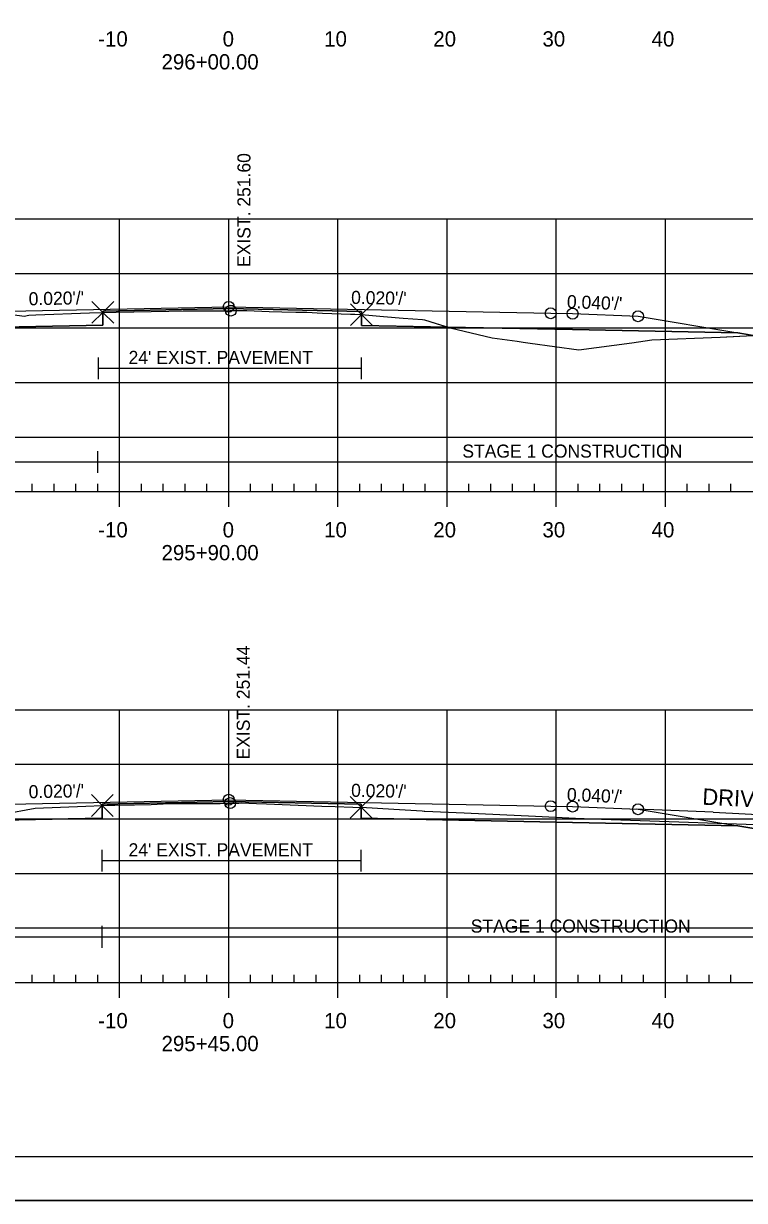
# Model space of a CAD drawing. Extents: x 1365647 to 1367999, y 387113 to 400173.
# Drawn here: x 1365875.3 to 1365941.3, y 396972.9 to 397080.8 of the extents above; entities that cross this region are included whole.
import ezdxf

# ---------------------------------------------------------------- set-up
doc = ezdxf.new("R2010")
doc.units = 0
for name, color, linetype in [('R_Alt Surface', 7, 'Continuous'), ('R_Axis', 7, 'Continuous'), ('R_Axis Annot', 7, 'Continuous'), ('R_Border', 7, 'Continuous'), ('R_Contours', 7, 'Continuous'), ('R_Drive', 7, 'Continuous'), ('R_Exist Surface', 7, 'Continuous'), ('R_Fin Surface', 7, 'Continuous'), ('R_Fin Surface Annot', 7, 'Continuous'), ('R_Grid', 7, 'Continuous'), ('R_No Plot', 7, 'Continuous'), ('R_Water', 7, 'Continuous'), ('R_Xsect Elev', 7, 'Continuous')]:
    doc.layers.add(name, color=color, linetype=linetype)

msp = doc.modelspace()

# ---------------------------------------------------------------- linework, layer by layer
at = {"layer": 'R_Alt Surface'}
for points in [[(1365847.47, 397052.48), (1365862.59, 397052.78), (1365882.55, 397053.18), (1365882.55, 397054.47), (1365894.09, 397054.7), (1365906.25, 397054.45), (1365906.25, 397053.17), (1365925.59, 397052.78), (1365940.72, 397052.48)], [(1365847.47, 397007.29), (1365862.59, 397007.59), (1365882.5, 397007.99), (1365882.5, 397009.28), (1365894.09, 397009.51), (1365906.22, 397009.27), (1365906.22, 397007.98), (1365925.59, 397007.59), (1365940.72, 397007.29)]]:
    msp.add_lwpolyline(points, dxfattribs=at)
at = {"layer": 'R_Axis'}
for p, q in [((1365749.09, 397037.93), (1366039.09, 397037.93)), ((1365876.09, 397037.93), (1365876.09, 397038.63)), ((1365878.09, 397037.93), (1365878.09, 397038.63)), ((1365880.09, 397037.93), (1365880.09, 397038.63)), ((1365882.09, 397037.93), (1365882.09, 397038.63)), ((1365884.09, 397036.53), (1365884.09, 397037.93)), ((1365886.09, 397037.93), (1365886.09, 397038.63)), ((1365888.09, 397037.93), (1365888.09, 397038.63)), ((1365890.09, 397037.93), (1365890.09, 397038.63)), ((1365892.09, 397037.93), (1365892.09, 397038.63)), ((1365894.09, 397036.53), (1365894.09, 397037.93)), ((1365896.09, 397037.93), (1365896.09, 397038.63)), ((1365898.09, 397037.93), (1365898.09, 397038.63)), ((1365900.09, 397037.93), (1365900.09, 397038.63)), ((1365902.09, 397037.93), (1365902.09, 397038.63)), ((1365904.09, 397036.53), (1365904.09, 397037.93)), ((1365906.09, 397037.93), (1365906.09, 397038.63)), ((1365908.09, 397037.93), (1365908.09, 397038.63)), ((1365910.09, 397037.93), (1365910.09, 397038.63)), ((1365912.09, 397037.93), (1365912.09, 397038.63)), ((1365914.09, 397036.53), (1365914.09, 397037.93)), ((1365916.09, 397037.93), (1365916.09, 397038.63)), ((1365918.09, 397037.93), (1365918.09, 397038.63)), ((1365920.09, 397037.93), (1365920.09, 397038.63)), ((1365922.09, 397037.93), (1365922.09, 397038.63)), ((1365924.09, 397036.53), (1365924.09, 397037.93)), ((1365926.09, 397037.93), (1365926.09, 397038.63)), ((1365928.09, 397037.93), (1365928.09, 397038.63)), ((1365930.09, 397037.93), (1365930.09, 397038.63)), ((1365932.09, 397037.93), (1365932.09, 397038.63)), ((1365934.09, 397036.53), (1365934.09, 397037.93)), ((1365936.09, 397037.93), (1365936.09, 397038.63)), ((1365938.09, 397037.93), (1365938.09, 397038.63)), ((1365940.09, 397037.93), (1365940.09, 397038.63)), ((1365749.09, 396992.93), (1366039.09, 396992.93)), ((1365876.09, 396992.93), (1365876.09, 396993.63)), ((1365878.09, 396992.93), (1365878.09, 396993.63)), ((1365880.09, 396992.93), (1365880.09, 396993.63)), ((1365882.09, 396992.93), (1365882.09, 396993.63)), ((1365884.09, 396991.53), (1365884.09, 396992.93)), ((1365886.09, 396992.93), (1365886.09, 396993.63)), ((1365888.09, 396992.93), (1365888.09, 396993.63)), ((1365890.09, 396992.93), (1365890.09, 396993.63)), ((1365892.09, 396992.93), (1365892.09, 396993.63)), ((1365894.09, 396991.53), (1365894.09, 396992.93)), ((1365896.09, 396992.93), (1365896.09, 396993.63)), ((1365898.09, 396992.93), (1365898.09, 396993.63)), ((1365900.09, 396992.93), (1365900.09, 396993.63)), ((1365902.09, 396992.93), (1365902.09, 396993.63)), ((1365904.09, 396991.53), (1365904.09, 396992.93)), ((1365906.09, 396992.93), (1365906.09, 396993.63)), ((1365908.09, 396992.93), (1365908.09, 396993.63)), ((1365910.09, 396992.93), (1365910.09, 396993.63)), ((1365912.09, 396992.93), (1365912.09, 396993.63)), ((1365914.09, 396991.53), (1365914.09, 396992.93)), ((1365916.09, 396992.93), (1365916.09, 396993.63)), ((1365918.09, 396992.93), (1365918.09, 396993.63)), ((1365920.09, 396992.93), (1365920.09, 396993.63)), ((1365922.09, 396992.93), (1365922.09, 396993.63)), ((1365924.09, 396991.53), (1365924.09, 396992.93)), ((1365926.09, 396992.93), (1365926.09, 396993.63)), ((1365928.09, 396992.93), (1365928.09, 396993.63)), ((1365930.09, 396992.93), (1365930.09, 396993.63)), ((1365932.09, 396992.93), (1365932.09, 396993.63)), ((1365934.09, 396991.53), (1365934.09, 396992.93)), ((1365936.09, 396992.93), (1365936.09, 396993.63)), ((1365938.09, 396992.93), (1365938.09, 396993.63)), ((1365940.09, 396992.93), (1365940.09, 396993.63))]:
    msp.add_line(p, q, dxfattribs=at)
at = {"layer": 'R_Border'}
msp.add_line((1366052.27, 396976.93), (1365736.09, 396976.93), dxfattribs=at)
at = {"layer": 'R_Contours'}
for points in [[(1365815.81, 397056.59), (1365817.49, 397056.57), (1365819.76, 397056.54), (1365829.05, 397056.27), (1365835.72, 397056.06), (1365836.33, 397056.05), (1365848.58, 397055.69), (1365850.36, 397055.62), (1365853.56, 397055.39), (1365861.76, 397054.81), (1365863.58, 397054.71), (1365874.24, 397054.15), (1365875.36, 397054.01), (1365875.76, 397054.1), (1365876.42, 397054.12), (1365881.33, 397054.32), (1365882.55, 397054.36), (1365882.55, 397053.18), (1365862.59, 397052.78), (1365847.47, 397052.48), (1365834.59, 397050.33)], [(1365882.55, 397054.36), (1365882.61, 397054.36), (1365883.76, 397054.39), (1365888.6, 397054.47), (1365889.9, 397054.49), (1365891.05, 397054.49), (1365893.72, 397054.51), (1365894.23, 397054.52), (1365894.28, 397054.52), (1365894.3, 397054.52), (1365894.94, 397054.54), (1365895.74, 397054.52), (1365897.79, 397054.43), (1365898.94, 397054.4), (1365900.22, 397054.37), (1365900.73, 397054.37), (1365901.24, 397054.37), (1365902.68, 397054.3), (1365905.24, 397054.18), (1365905.65, 397054.18), (1365906.25, 397054.15), (1365906.25, 397054.45), (1365894.09, 397054.7), (1365882.55, 397054.47)], [(1365906.25, 397054.15), (1365908.26, 397053.98), (1365910.06, 397053.84), (1365911.85, 397053.72), (1365912.03, 397053.66), (1365914.17, 397053.01), (1365906.25, 397053.17)], [(1365914.17, 397053.01), (1365914.38, 397052.94), (1365918.21, 397052.02), (1365920.51, 397051.73), (1365921.07, 397051.63), (1365921.69, 397051.55), (1365926.15, 397050.92), (1365931.03, 397051.58), (1365932.84, 397051.84), (1365939.11, 397052.1), (1365942.12, 397052.24), (1365940.72, 397052.48), (1365925.59, 397052.78)], [(1365870, 397007.74), (1365871.41, 397008.01), (1365872.74, 397008.3), (1365873.33, 397008.35), (1365873.39, 397008.36), (1365876.36, 397008.91), (1365881, 397009.1), (1365882.5, 397009.15), (1365882.5, 397007.99)], [(1365882.5, 397009.15), (1365882.56, 397009.16), (1365882.94, 397009.17), (1365883.66, 397009.18), (1365885.46, 397009.22), (1365886.97, 397009.25), (1365888.63, 397009.32), (1365890.17, 397009.33), (1365891.54, 397009.35), (1365892.95, 397009.34), (1365893.3, 397009.35), (1365894.02, 397009.36), (1365894.22, 397009.37), (1365894.31, 397009.37), (1365895, 397009.38), (1365895.22, 397009.39), (1365896.63, 397009.34), (1365897.56, 397009.3), (1365902.62, 397009.09), (1365903.83, 397009.06), (1365905.45, 397009), (1365906.15, 397008.96), (1365906.22, 397008.99), (1365906.22, 397009.27), (1365894.09, 397009.51), (1365882.5, 397009.28)], [(1365906.22, 397008.99), (1365909.22, 397008.82), (1365910.77, 397008.72), (1365911.82, 397008.66), (1365911.98, 397008.64), (1365912.04, 397008.63), (1365915.66, 397008.49), (1365922.2, 397008.16), (1365924.62, 397008.04), (1365925.87, 397007.99), (1365928.25, 397007.91), (1365945.93, 397007.29), (1365950.1, 397007.15), (1365966.77, 397006.66), (1365969.98, 397006.55), (1365959.67, 397003.11), (1365953.59, 397005.14), (1365940.72, 397007.29), (1365925.59, 397007.59), (1365906.22, 397007.98)]]:
    msp.add_lwpolyline(points, close=True, dxfattribs=at)
at = {"layer": 'R_Drive'}
for q in [(1365931.49, 397008.81), (1365980.03, 397006.37)]:
    msp.add_line((1365938.48, 397008.53), q, dxfattribs=at)
at = {"layer": 'R_Exist Surface'}
for points in [[(1365874.24, 397054.15), (1365875.36, 397054.01), (1365875.76, 397054.1), (1365876.42, 397054.12), (1365881.33, 397054.32), (1365882.55, 397054.36), (1365882.61, 397054.36), (1365883.76, 397054.39), (1365888.6, 397054.47), (1365889.9, 397054.49), (1365891.05, 397054.49), (1365893.72, 397054.51), (1365894.23, 397054.52), (1365894.28, 397054.52), (1365894.3, 397054.52), (1365894.94, 397054.54), (1365895.74, 397054.52), (1365897.79, 397054.43), (1365898.94, 397054.4), (1365900.22, 397054.37), (1365900.73, 397054.37), (1365901.24, 397054.37), (1365902.68, 397054.3), (1365905.24, 397054.18), (1365905.65, 397054.18), (1365906.25, 397054.15), (1365908.26, 397053.98), (1365910.06, 397053.84), (1365911.85, 397053.72), (1365912.03, 397053.66), (1365914.38, 397052.94), (1365918.21, 397052.02), (1365920.51, 397051.73), (1365921.07, 397051.63), (1365921.69, 397051.55), (1365926.15, 397050.92), (1365931.03, 397051.58), (1365932.84, 397051.84), (1365939.11, 397052.1), (1365943.26, 397052.3)], [(1365873.39, 397008.36), (1365876.36, 397008.91), (1365881, 397009.1), (1365882.5, 397009.15), (1365882.56, 397009.16), (1365882.94, 397009.17), (1365883.66, 397009.18), (1365885.46, 397009.22), (1365886.97, 397009.25), (1365888.63, 397009.32), (1365890.17, 397009.33), (1365891.54, 397009.35), (1365892.95, 397009.34), (1365893.3, 397009.35), (1365894.02, 397009.36), (1365894.22, 397009.37), (1365894.31, 397009.37), (1365895, 397009.38), (1365895.22, 397009.39), (1365896.63, 397009.34), (1365897.56, 397009.3), (1365902.62, 397009.09), (1365903.83, 397009.06), (1365905.45, 397009), (1365906.15, 397008.96), (1365906.22, 397008.99), (1365909.22, 397008.82), (1365910.77, 397008.72), (1365911.82, 397008.66), (1365911.98, 397008.64), (1365912.04, 397008.63), (1365915.66, 397008.49), (1365922.2, 397008.16), (1365924.62, 397008.04), (1365925.87, 397007.99), (1365928.25, 397007.91), (1365945.93, 397007.29)]]:
    msp.add_lwpolyline(points, dxfattribs=at)
at = {"layer": 'R_Fin Surface'}
for points in [[(1365815.81, 397056.59), (1365834.59, 397050.33), (1365847.47, 397052.48), (1365856.59, 397054), (1365862.59, 397054.24), (1365864.59, 397054.28), (1365894.09, 397054.87), (1365923.59, 397054.28), (1365925.59, 397054.24), (1365931.59, 397054), (1365940.72, 397052.48), (1365953.59, 397050.33), (1365958.97, 397048.54), (1365969.01, 397051.88)], [(1365856.59, 397054), (1365862.59, 397054.24), (1365864.59, 397054.28), (1365894.09, 397054.87), (1365923.59, 397054.28), (1365925.59, 397054.24), (1365931.59, 397054)], [(1365817.66, 397010.79), (1365834.59, 397005.14), (1365847.47, 397007.29), (1365856.59, 397008.81), (1365862.59, 397009.05), (1365864.59, 397009.09), (1365894.09, 397009.68), (1365923.59, 397009.09), (1365925.59, 397009.05), (1365931.59, 397008.81), (1365940.72, 397007.29), (1365953.59, 397005.14), (1365959.67, 397003.11), (1365969.98, 397006.55)], [(1365856.59, 397008.81), (1365862.59, 397009.05), (1365864.59, 397009.09), (1365894.09, 397009.68), (1365923.59, 397009.09), (1365925.59, 397009.05), (1365931.59, 397008.81)]]:
    msp.add_lwpolyline(points, dxfattribs=at)
at = {"layer": 'R_Grid'}
for p, q in [((1365749.09, 397062.93), (1366039.09, 397062.93)), ((1365884.09, 397037.93), (1365884.09, 397062.93)), ((1365894.09, 397037.93), (1365894.09, 397062.93)), ((1365904.09, 397037.93), (1365904.09, 397062.93)), ((1365914.09, 397037.93), (1365914.09, 397062.93)), ((1365924.09, 397037.93), (1365924.09, 397062.93)), ((1365934.09, 397037.93), (1365934.09, 397062.93)), ((1365749.09, 397057.93), (1366039.09, 397057.93)), ((1365749.09, 397052.93), (1366039.09, 397052.93)), ((1365749.09, 397047.93), (1366039.09, 397047.93)), ((1365749.09, 397042.93), (1366039.09, 397042.93)), ((1365749.09, 397037.93), (1366039.09, 397037.93)), ((1365749.09, 397017.93), (1366039.09, 397017.93)), ((1365884.09, 396992.93), (1365884.09, 397017.93)), ((1365894.09, 396992.93), (1365894.09, 397017.93)), ((1365904.09, 396992.93), (1365904.09, 397017.93)), ((1365914.09, 396992.93), (1365914.09, 397017.93)), ((1365924.09, 396992.93), (1365924.09, 397017.93)), ((1365934.09, 396992.93), (1365934.09, 397017.93)), ((1365749.09, 397012.93), (1366039.09, 397012.93)), ((1365749.09, 397007.93), (1366039.09, 397007.93)), ((1365749.09, 397002.93), (1366039.09, 397002.93)), ((1365749.09, 396997.93), (1366039.09, 396997.93)), ((1365749.09, 396992.93), (1366039.09, 396992.93))]:
    msp.add_line(p, q, dxfattribs=at)
at = {"layer": 'R_No Plot'}
msp.add_line((1365723.69, 396972.95), (1366057.03, 396972.95), dxfattribs=at)
msp.add_lwpolyline([(1365723.69, 397186.28), (1366057.03, 397186.28), (1366057.03, 396972.94), (1365723.69, 396972.94)], close=True, dxfattribs=at)
for points in [[(1365882.55, 397054.36), (1365881.55, 397055.36), (1365882.55, 397054.36), (1365881.55, 397053.36), (1365882.55, 397054.36), (1365883.55, 397053.36), (1365882.55, 397054.36), (1365883.55, 397055.36)], [(1365906.25, 397054.15), (1365905.25, 397055.15), (1365906.25, 397054.15), (1365905.25, 397053.15), (1365906.25, 397054.15), (1365907.25, 397053.15), (1365906.25, 397054.15), (1365907.25, 397055.15)], [(1365882.5, 397009.15), (1365881.5, 397010.15), (1365882.5, 397009.15), (1365881.5, 397008.15), (1365882.5, 397009.15), (1365883.5, 397008.15), (1365882.5, 397009.15), (1365883.5, 397010.15)], [(1365906.22, 397008.99), (1365905.22, 397009.99), (1365906.22, 397008.99), (1365905.22, 397007.99), (1365906.22, 397008.99), (1365907.22, 397007.99), (1365906.22, 397008.99), (1365907.22, 397009.99)]]:
    msp.add_lwpolyline(points, dxfattribs=at)
for centre in [(1365894.09, 397054.87), (1365894.09, 397054.87), (1365894.28, 397054.52), (1365923.59, 397054.28), (1365923.59, 397054.28), (1365925.59, 397054.24), (1365925.59, 397054.24), (1365931.59, 397054), (1365931.59, 397054), (1365894.09, 397009.68), (1365894.09, 397009.68), (1365894.09, 397009.68), (1365894.09, 397009.68), (1365894.09, 397009.68), (1365894.22, 397009.37), (1365923.59, 397009.09), (1365923.59, 397009.09), (1365923.59, 397009.09), (1365923.59, 397009.09), (1365923.59, 397009.09), (1365925.59, 397009.05), (1365925.59, 397009.05), (1365925.59, 397009.05), (1365925.59, 397009.05), (1365925.59, 397009.05), (1365931.59, 397008.81), (1365931.59, 397008.81), (1365931.59, 397008.81), (1365931.59, 397008.81), (1365931.59, 397008.81)]:
    msp.add_circle(centre, 0.5, dxfattribs=at)
at = {"layer": 'R_Water'}
for p, q in [((1365882.15, 397048.23), (1365882.15, 397050.23)), ((1365906.25, 397048.23), (1365906.25, 397050.23)), ((1365882.15, 397049.23), (1365906.25, 397049.23)), ((1365882.09, 397039.65), (1365882.09, 397041.65)), ((1365815.46, 397040.65), (1365882.09, 397040.65)), ((1365882.09, 397040.65), (1365969.01, 397040.65)), ((1365882.5, 397003.1), (1365882.5, 397005.1)), ((1365906.22, 397003.1), (1365906.22, 397005.1)), ((1365882.5, 397004.1), (1365906.22, 397004.1)), ((1365882.5, 396996.11), (1365882.5, 396998.11)), ((1365817.66, 396997.11), (1365882.5, 396997.11)), ((1365882.5, 396997.11), (1365969.98, 396997.11))]:
    msp.add_line(p, q, dxfattribs=at)

# ---------------------------------------------------------------- texts
at = {"layer": 'R_Axis Annot'}
for s, p in [('-10', (1365882.13, 397078.73)), ('0', (1365893.53, 397078.73)), ('10', (1365902.83, 397078.73)), ('20', (1365912.83, 397078.73)), ('30', (1365922.83, 397078.73)), ('40', (1365932.83, 397078.73)), ('296+00.00', (1365887.93, 397076.63)), ('-10', (1365882.13, 397033.73)), ('0', (1365893.53, 397033.73)), ('10', (1365902.83, 397033.73)), ('20', (1365912.83, 397033.73)), ('30', (1365922.83, 397033.73)), ('40', (1365932.83, 397033.73)), ('295+90.00', (1365887.93, 397031.63)), ('-10', (1365882.13, 396988.73)), ('0', (1365893.53, 396988.73)), ('10', (1365902.83, 396988.73)), ('20', (1365912.83, 396988.73)), ('30', (1365922.83, 396988.73)), ('40', (1365932.83, 396988.73)), ('295+45.00', (1365887.93, 396986.63))]:
    msp.add_text(s, height=1.4, dxfattribs=at).set_placement(p)
at = {"layer": 'R_Drive'}
msp.add_text('DRIVE 5%', height=1.5, rotation=357.0763, dxfattribs=at).set_placement((1365937.45, 397009.23))
at = {"layer": 'R_Fin Surface Annot'}
for s, rotation, p in [("0.020'/'", 1.1458, (1365875.77, 397055)), ("0.020'/'", 358.8542, (1365905.29, 397055.14)), ("0.040'/'", 357.7094, (1365925.05, 397054.76)), ("0.020'/'", 1.1458, (1365875.77, 397009.81)), ("0.020'/'", 358.8542, (1365905.29, 397009.95)), ("0.040'/'", 357.7094, (1365925.05, 397009.57))]:
    msp.add_text(s, height=1.2, rotation=rotation, dxfattribs=at).set_placement(p)
at = {"layer": 'R_Water'}
for s, p in [("24' EXIST. PAVEMENT", (1365884.91, 397049.63)), ('STAGE 1 CONSTRUCTION', (1365915.49, 397041.04)), ("24' EXIST. PAVEMENT", (1365884.91, 397004.49)), ('STAGE 1 CONSTRUCTION', (1365916.26, 396997.5))]:
    msp.add_text(s, height=1.2, dxfattribs=at).set_placement(p)
at = {"layer": 'R_Xsect Elev'}
for s, p in [('EXIST. 251.60', (1365896.08, 397058.52)), ('EXIST. 251.44', (1365896.02, 397013.37))]:
    msp.add_text(s, height=1.2, rotation=90, dxfattribs=at).set_placement(p)

doc.saveas('drawing.dxf')
